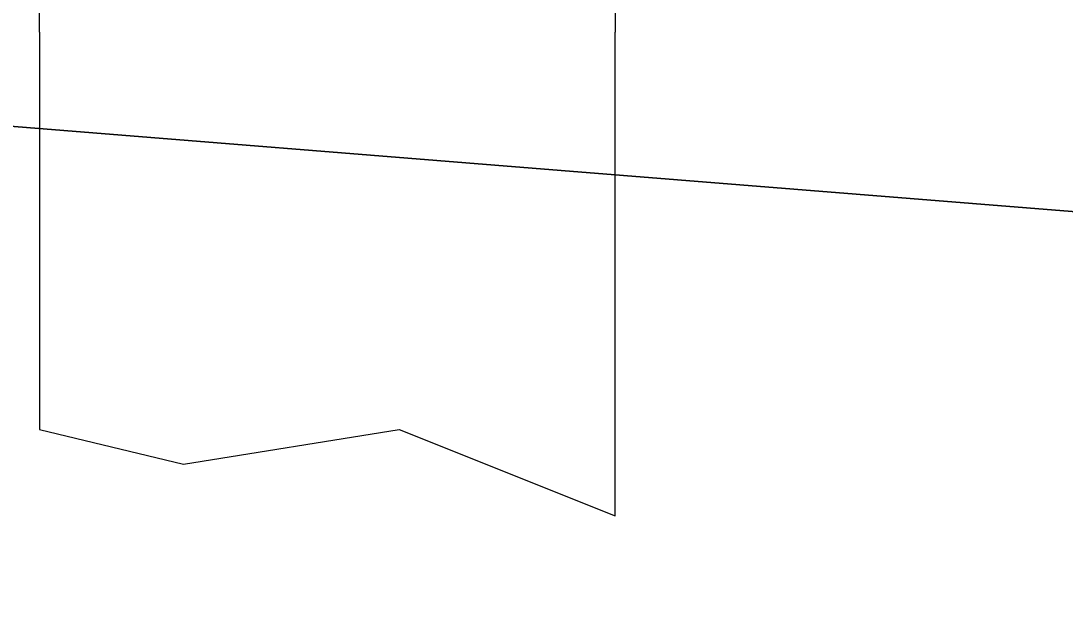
# Model space of a CAD drawing. Extents: x 1131015 to 1136271, y 133453 to 174329.
# Drawn here: x 1132357.83 to 1132359.04, y 158675.699 to 158676.391 of the extents above; entities that cross this region are included whole.
import ezdxf

# ---------------------------------------------------------------- set-up
doc = ezdxf.new("R2010")
doc.units = 0
for name, color, linetype in [('DESIGN - EARTHWORK - Shapes', 7, 'Continuous'), ('DESIGN - TYPICAL - Finished Grade and Subgrade', 7, 'Continuous'), ('DESIGN - TYPICAL - Guardrail', 7, 'Continuous')]:
    doc.layers.add(name, color=color, linetype=linetype)

msp = doc.modelspace()

# ---------------------------------------------------------------- linework, layer by layer
at = {"layer": 'DESIGN - EARTHWORK - Shapes'}
for points in [[(1132332.4556, 158678.2977), (1132340.4556, 158677.6577), (1132348.4556, 158677.0177), (1132352.4556, 158676.6977), (1132356.4556, 158676.3777), (1132358.4556, 158676.2177), (1132361.3841, 158675.9834), (1132369.3252, 158673.9981), (1132373.3841, 158672.9834)], [(1132332.4556, 158678.2977), (1132340.4556, 158677.6577), (1132348.4556, 158677.0177), (1132352.4556, 158676.6977), (1132356.4556, 158676.3777), (1132358.4556, 158676.2177), (1132361.3841, 158675.9834), (1132369.3252, 158673.9981), (1132361.3841, 158674.6334), (1132358.4556, 158674.8677), (1132356.4556, 158675.0277), (1132352.4556, 158675.3477), (1132348.4556, 158675.6677), (1132340.4556, 158676.3077), (1132332.4556, 158676.9477)], [(1132332.4556, 158678.2977), (1132340.4556, 158677.6577), (1132348.4556, 158677.0177), (1132352.4556, 158676.6977), (1132356.4556, 158676.3777), (1132358.4556, 158676.2177), (1132361.3841, 158675.9834), (1132369.3252, 158673.9981), (1132373.3841, 158672.9834)], [(1132332.4556, 158678.2977), (1132340.4556, 158677.6577), (1132348.4556, 158677.0177), (1132352.4556, 158676.6977), (1132356.4556, 158676.3777), (1132358.4556, 158676.2177), (1132361.3841, 158675.9834), (1132369.3252, 158673.9981), (1132361.3841, 158674.6334), (1132358.4556, 158674.8677), (1132356.4556, 158675.0277), (1132352.4556, 158675.3477), (1132348.4556, 158675.6677), (1132340.4556, 158676.3077), (1132332.4556, 158676.9477)], [(1132373.3841, 158672.9834), (1132369.3252, 158673.9981), (1132361.3841, 158675.9834), (1132358.4556, 158676.2177), (1132356.4556, 158676.3777), (1132352.4556, 158676.6977), (1132348.4556, 158677.0177), (1132340.4556, 158677.6577), (1132332.4556, 158678.2977)], [(1132332.4556, 158678.2977), (1132340.4556, 158677.6577), (1132348.4556, 158677.0177), (1132352.4556, 158676.6977), (1132356.4556, 158676.3777), (1132358.4556, 158676.2177), (1132361.3841, 158675.9834), (1132369.3252, 158673.9981), (1132361.3841, 158674.6334), (1132358.4556, 158674.8677), (1132356.4556, 158675.0277), (1132352.4556, 158675.3477), (1132348.4556, 158675.6677), (1132340.4556, 158676.3077), (1132332.4556, 158676.9477)], [(1132332.4556, 158678.2977), (1132340.4556, 158677.6577), (1132348.4556, 158677.0177), (1132352.4556, 158676.6977), (1132356.4556, 158676.3777), (1132358.4556, 158676.2177), (1132361.3841, 158675.9834), (1132369.3252, 158673.9981), (1132373.3841, 158672.9834)], [(1132332.4556, 158678.2977), (1132340.4556, 158677.6577), (1132348.4556, 158677.0177), (1132352.4556, 158676.6977), (1132356.4556, 158676.3777), (1132358.4556, 158676.2177), (1132361.3841, 158675.9834), (1132369.3252, 158673.9981), (1132361.3841, 158674.6334), (1132358.4556, 158674.8677), (1132356.4556, 158675.0277), (1132352.4556, 158675.3477), (1132348.4556, 158675.6677), (1132340.4556, 158676.3077), (1132332.4556, 158676.9477)], [(1132332.4556, 158678.2977), (1132340.4556, 158677.6577), (1132348.4556, 158677.0177), (1132352.4556, 158676.6977), (1132356.4556, 158676.3777), (1132358.4556, 158676.2177), (1132361.3841, 158675.9834), (1132369.3252, 158673.9981), (1132373.3841, 158672.9834)], [(1132332.4556, 158678.2977), (1132340.4556, 158677.6577), (1132348.4556, 158677.0177), (1132352.4556, 158676.6977), (1132356.4556, 158676.3777), (1132358.4556, 158676.2177), (1132361.3841, 158675.9834), (1132369.3252, 158673.9981), (1132361.3841, 158674.6334), (1132358.4556, 158674.8677), (1132356.4556, 158675.0277), (1132352.4556, 158675.3477), (1132348.4556, 158675.6677), (1132340.4556, 158676.3077), (1132332.4556, 158676.9477)], [(1132332.4556, 158678.2977), (1132340.4556, 158677.6577), (1132348.4556, 158677.0177), (1132352.4556, 158676.6977), (1132356.4556, 158676.3777), (1132358.4556, 158676.2177), (1132361.3841, 158675.9834), (1132369.3252, 158673.9981), (1132373.3841, 158672.9834)], [(1132332.4556, 158678.2977), (1132340.4556, 158677.6577), (1132348.4556, 158677.0177), (1132352.4556, 158676.6977), (1132356.4556, 158676.3777), (1132358.4556, 158676.2177), (1132361.3841, 158675.9834), (1132369.3252, 158673.9981), (1132361.3841, 158674.6334), (1132358.4556, 158674.8677), (1132356.4556, 158675.0277), (1132352.4556, 158675.3477), (1132348.4556, 158675.6677), (1132340.4556, 158676.3077), (1132332.4556, 158676.9477)], [(1132332.4556, 158678.2977), (1132340.4556, 158677.6577), (1132348.4556, 158677.0177), (1132352.4556, 158676.6977), (1132356.4556, 158676.3777), (1132358.4556, 158676.2177), (1132361.3841, 158675.9834), (1132369.3252, 158673.9981), (1132373.3841, 158672.9834)], [(1132332.4556, 158678.2977), (1132340.4556, 158677.6577), (1132348.4556, 158677.0177), (1132352.4556, 158676.6977), (1132356.4556, 158676.3777), (1132358.4556, 158676.2177), (1132361.3841, 158675.9834), (1132369.3252, 158673.9981), (1132361.3841, 158674.6334), (1132358.4556, 158674.8677), (1132356.4556, 158675.0277), (1132352.4556, 158675.3477), (1132348.4556, 158675.6677), (1132340.4556, 158676.3077), (1132332.4556, 158676.9477)], [(1132332.4556, 158678.2977), (1132340.4556, 158677.6577), (1132348.4556, 158677.0177), (1132352.4556, 158676.6977), (1132356.4556, 158676.3777), (1132358.4556, 158676.2177), (1132361.3841, 158675.9834), (1132369.3252, 158673.9981), (1132373.3841, 158672.9834)], [(1132332.4556, 158678.2977), (1132340.4556, 158677.6577), (1132348.4556, 158677.0177), (1132352.4556, 158676.6977), (1132356.4556, 158676.3777), (1132358.4556, 158676.2177), (1132361.3841, 158675.9834), (1132369.3252, 158673.9981), (1132361.3841, 158674.6334), (1132358.4556, 158674.8677), (1132356.4556, 158675.0277), (1132352.4556, 158675.3477), (1132348.4556, 158675.6677), (1132340.4556, 158676.3077), (1132332.4556, 158676.9477)], [(1132332.4556, 158678.2977), (1132340.4556, 158677.6577), (1132348.4556, 158677.0177), (1132352.4556, 158676.6977), (1132356.4556, 158676.3777), (1132358.4556, 158676.2177), (1132361.3841, 158675.9834), (1132369.3252, 158673.9981), (1132373.3841, 158672.9834)], [(1132332.4556, 158678.2977), (1132340.4556, 158677.6577), (1132348.4556, 158677.0177), (1132352.4556, 158676.6977), (1132356.4556, 158676.3777), (1132358.4556, 158676.2177), (1132361.3841, 158675.9834), (1132369.3252, 158673.9981), (1132361.3841, 158674.6334), (1132358.4556, 158674.8677), (1132356.4556, 158675.0277), (1132352.4556, 158675.3477), (1132348.4556, 158675.6677), (1132340.4556, 158676.3077), (1132332.4556, 158676.9477)], [(1132332.4556, 158678.2977), (1132340.4556, 158677.6577), (1132348.4556, 158677.0177), (1132352.4556, 158676.6977), (1132356.4556, 158676.3777), (1132358.4556, 158676.2177), (1132361.3841, 158675.9834), (1132369.3252, 158673.9981), (1132373.3841, 158672.9834)], [(1132332.4556, 158678.2977), (1132340.4556, 158677.6577), (1132348.4556, 158677.0177), (1132352.4556, 158676.6977), (1132356.4556, 158676.3777), (1132358.4556, 158676.2177), (1132361.3841, 158675.9834), (1132369.3252, 158673.9981), (1132361.3841, 158674.6334), (1132358.4556, 158674.8677), (1132356.4556, 158675.0277), (1132352.4556, 158675.3477), (1132348.4556, 158675.6677), (1132340.4556, 158676.3077), (1132332.4556, 158676.9477)], [(1132332.4556, 158678.2977), (1132340.4556, 158677.6577), (1132348.4556, 158677.0177), (1132352.4556, 158676.6977), (1132356.4556, 158676.3777), (1132358.4556, 158676.2177), (1132361.3841, 158675.9834), (1132369.3252, 158673.9981), (1132373.3841, 158672.9834)], [(1132332.4556, 158678.2977), (1132340.4556, 158677.6577), (1132348.4556, 158677.0177), (1132352.4556, 158676.6977), (1132356.4556, 158676.3777), (1132358.4556, 158676.2177), (1132361.3841, 158675.9834), (1132369.3252, 158673.9981), (1132361.3841, 158674.6334), (1132358.4556, 158674.8677), (1132356.4556, 158675.0277), (1132352.4556, 158675.3477), (1132348.4556, 158675.6677), (1132340.4556, 158676.3077), (1132332.4556, 158676.9477)], [(1132332.4556, 158678.2977), (1132340.4556, 158677.6577), (1132348.4556, 158677.0177), (1132352.4556, 158676.6977), (1132356.4556, 158676.3777), (1132358.4556, 158676.2177), (1132361.3841, 158675.9834), (1132369.3252, 158673.9981), (1132361.3841, 158674.6334), (1132358.4556, 158674.8677), (1132356.4556, 158675.0277), (1132352.4556, 158675.3477), (1132348.4556, 158675.6677), (1132340.4556, 158676.3077), (1132332.4556, 158676.9477)], [(1132373.3841, 158672.9834), (1132369.3252, 158673.9981), (1132361.3841, 158675.9834), (1132358.4556, 158676.2177), (1132356.4556, 158676.3777), (1132352.4556, 158676.6977), (1132348.4556, 158677.0177), (1132340.4556, 158677.6577), (1132332.4556, 158678.2977)], [(1132332.4556, 158678.2977), (1132340.4556, 158677.6577), (1132348.4556, 158677.0177), (1132352.4556, 158676.6977), (1132356.4556, 158676.3777), (1132358.4556, 158676.2177), (1132361.3841, 158675.9834), (1132369.3252, 158673.9981), (1132373.3841, 158672.9834)], [(1132332.4556, 158678.2977), (1132340.4556, 158677.6577), (1132348.4556, 158677.0177), (1132352.4556, 158676.6977), (1132356.4556, 158676.3777), (1132358.4556, 158676.2177), (1132361.3841, 158675.9834), (1132369.3252, 158673.9981), (1132361.3841, 158674.6334), (1132358.4556, 158674.8677), (1132356.4556, 158675.0277), (1132352.4556, 158675.3477), (1132348.4556, 158675.6677), (1132340.4556, 158676.3077), (1132332.4556, 158676.9477)], [(1132332.4556, 158678.2977), (1132340.4556, 158677.6577), (1132348.4556, 158677.0177), (1132352.4556, 158676.6977), (1132356.4556, 158676.3777), (1132358.4556, 158676.2177), (1132361.3841, 158675.9834), (1132369.3252, 158673.9981), (1132373.3841, 158672.9834)], [(1132332.4556, 158678.2977), (1132340.4556, 158677.6577), (1132348.4556, 158677.0177), (1132352.4556, 158676.6977), (1132356.4556, 158676.3777), (1132358.4556, 158676.2177), (1132361.3841, 158675.9834), (1132369.3252, 158673.9981), (1132361.3841, 158674.6334), (1132358.4556, 158674.8677), (1132356.4556, 158675.0277), (1132352.4556, 158675.3477), (1132348.4556, 158675.6677), (1132340.4556, 158676.3077), (1132332.4556, 158676.9477)], [(1132332.4556, 158678.2977), (1132340.4556, 158677.6577), (1132348.4556, 158677.0177), (1132352.4556, 158676.6977), (1132356.4556, 158676.3777), (1132358.4556, 158676.2177), (1132361.3841, 158675.9834), (1132369.3252, 158673.9981), (1132373.3841, 158672.9834)], [(1132332.4556, 158678.2977), (1132340.4556, 158677.6577), (1132348.4556, 158677.0177), (1132352.4556, 158676.6977), (1132356.4556, 158676.3777), (1132358.4556, 158676.2177), (1132361.3841, 158675.9834), (1132369.3252, 158673.9981), (1132361.3841, 158674.6334), (1132358.4556, 158674.8677), (1132356.4556, 158675.0277), (1132352.4556, 158675.3477), (1132348.4556, 158675.6677), (1132340.4556, 158676.3077), (1132332.4556, 158676.9477)], [(1132332.4556, 158678.2977), (1132340.4556, 158677.6577), (1132348.4556, 158677.0177), (1132352.4556, 158676.6977), (1132356.4556, 158676.3777), (1132358.4556, 158676.2177), (1132361.3841, 158675.9834), (1132369.3252, 158673.9981), (1132373.3841, 158672.9834)], [(1132332.4556, 158678.2977), (1132340.4556, 158677.6577), (1132348.4556, 158677.0177), (1132352.4556, 158676.6977), (1132356.4556, 158676.3777), (1132358.4556, 158676.2177), (1132361.3841, 158675.9834), (1132369.3252, 158673.9981), (1132361.3841, 158674.6334), (1132358.4556, 158674.8677), (1132356.4556, 158675.0277), (1132352.4556, 158675.3477), (1132348.4556, 158675.6677), (1132340.4556, 158676.3077), (1132332.4556, 158676.9477)], [(1132332.4556, 158678.2977), (1132340.4556, 158677.6577), (1132348.4556, 158677.0177), (1132352.4556, 158676.6977), (1132356.4556, 158676.3777), (1132358.4556, 158676.2177), (1132361.3841, 158675.9834), (1132369.3252, 158673.9981), (1132373.3841, 158672.9834)], [(1132332.4556, 158678.2977), (1132340.4556, 158677.6577), (1132348.4556, 158677.0177), (1132352.4556, 158676.6977), (1132356.4556, 158676.3777), (1132358.4556, 158676.2177), (1132361.3841, 158675.9834), (1132369.3252, 158673.9981), (1132361.3841, 158674.6334), (1132358.4556, 158674.8677), (1132356.4556, 158675.0277), (1132352.4556, 158675.3477), (1132348.4556, 158675.6677), (1132340.4556, 158676.3077), (1132332.4556, 158676.9477)], [(1132373.3841, 158672.9834), (1132369.3252, 158673.9981), (1132361.3841, 158675.9834), (1132358.4556, 158676.2177), (1132356.4556, 158676.3777), (1132352.4556, 158676.6977), (1132348.4556, 158677.0177), (1132340.4556, 158677.6577), (1132332.4556, 158678.2977)], [(1132332.4556, 158676.9477), (1132340.4556, 158676.3077), (1132348.4556, 158675.6677), (1132352.4556, 158675.3477), (1132356.4556, 158675.0277), (1132358.4556, 158674.8677), (1132361.3841, 158674.6334), (1132369.3252, 158673.9981), (1132361.3841, 158675.9834), (1132358.4556, 158676.2177), (1132356.4556, 158676.3777), (1132352.4556, 158676.6977), (1132348.4556, 158677.0177), (1132340.4556, 158677.6577), (1132332.4556, 158678.2977)]]:
    msp.add_lwpolyline(points, dxfattribs=at)
at = {"layer": 'DESIGN - TYPICAL - Finished Grade and Subgrade'}
for p, q in [((1132356.4556, 158676.3777), (1132358.4556, 158676.2177)), ((1132358.4556, 158676.2177), (1132361.3841, 158675.9834))]:
    msp.add_line(p, q, dxfattribs=at)
at = {"layer": 'DESIGN - TYPICAL - Guardrail'}
for p, q in [((1132357.8515, 158676.3777), (1132357.8515, 158679.0339)), ((1132358.5182, 158679.0339), (1132358.5182, 158676.3777)), ((1132357.8515, 158676.3777), (1132357.8515, 158675.9177)), ((1132358.5182, 158675.8177), (1132358.5182, 158676.3777)), ((1132357.8515, 158675.9177), (1132358.0182, 158675.8777)), ((1132358.0182, 158675.8777), (1132358.2682, 158675.9177)), ((1132358.2682, 158675.9177), (1132358.5182, 158675.8177))]:
    msp.add_line(p, q, dxfattribs=at)

doc.saveas('drawing.dxf')
